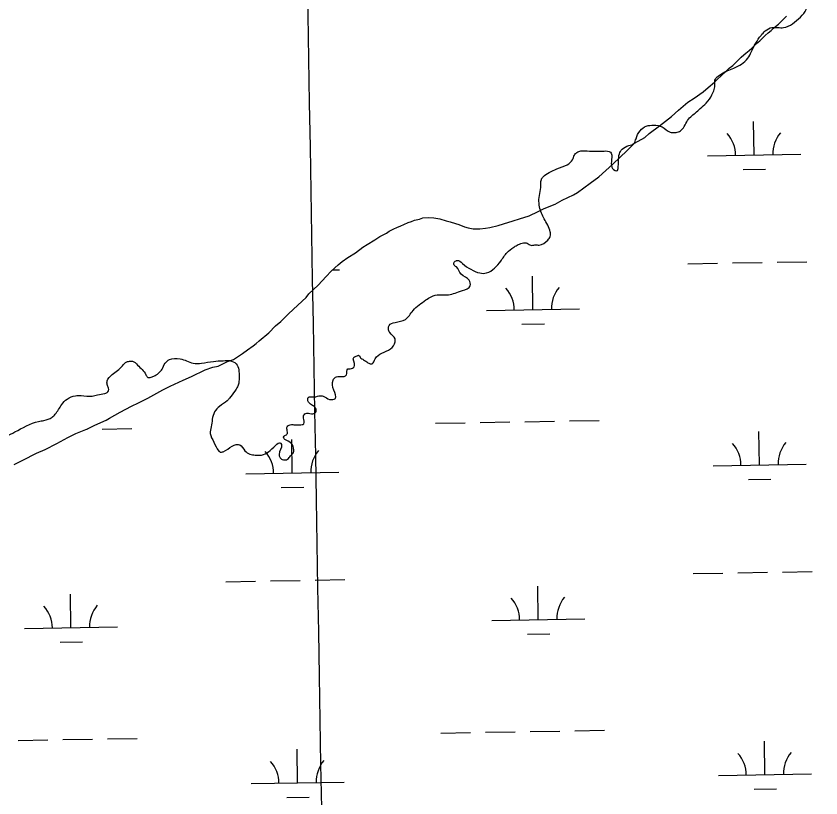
# Model space of a CAD drawing. Extents: x 3892998 to 3931244, y 278583 to 304547.
# Drawn here: x 3907508 to 3908372, y 287475 to 288315 of the extents above; entities that cross this region are included whole.
import ezdxf

# ---------------------------------------------------------------- set-up
doc = ezdxf.new("R2010")
doc.units = 0
for name, color, linetype in [('V-GRID-MAJR', 7, 'Continuous'), ('V-RIVR-EDGE', 7, 'Continuous'), ('V-WETL-SWMP', 7, 'Continuous')]:
    doc.layers.add(name, color=color, linetype=linetype)

msp = doc.modelspace()

# ---------------------------------------------------------------- linework, layer by layer
at = {"layer": 'V-GRID-MAJR'}
msp.add_spline([(3907892.17, 284199.19), (3907788.21, 290256.05), (3907684.19, 296315.99), (3907580.18, 302375.93), (3907580.12, 302379.02)], degree=3, dxfattribs=at)
at = {"layer": 'V-RIVR-EDGE'}
for points in [[(3908147.85, 288163.18), (3908151.4, 288148.96), (3908153.89, 288148.95), (3908154.6, 288151.08), (3908156.06, 288166.7), (3908158.92, 288171.67), (3908166.03, 288175.56), (3908171.72, 288178.03), (3908173.86, 288183), (3908178.15, 288191.52), (3908184.91, 288196.47), (3908192.73, 288197.52), (3908201.96, 288195.72), (3908210.47, 288190.01), (3908215.8, 288189.65), (3908220.42, 288190.7), (3908224.69, 288194.6), (3908228.26, 288200.98), (3908232.53, 288206.65), (3908237.51, 288210.55), (3908242.86, 288215.51), (3908249.26, 288221.18), (3908255.32, 288230.04), (3908257.82, 288235.72), (3908258.55, 288242.11), (3908258.56, 288245.66), (3908262.12, 288250.27), (3908271.73, 288255.93), (3908278.84, 288258.76), (3908293.78, 288269.38), (3908297.71, 288276.47), (3908308.05, 288293.85), (3908312.68, 288298.81), (3908319.8, 288302.35), (3908326.19, 288302.33), (3908332.23, 288302.31), (3908350.37, 288313.64), (3908356.43, 288321.79), (3908357.15, 288326.41), (3908362.16, 288341.31), (3908363.62, 288356.23), (3908367.9, 288361.55), (3908378.57, 288370.05)], [(3906947.76, 287500.12), (3906964.15, 287519.62), (3906976.6, 287527.76), (3906984.07, 287531.64), (3906991.53, 287531.63), (3906995.08, 287529.49), (3907000.4, 287524.14), (3907004.64, 287516.67), (3907011.38, 287514.17), (3907018.49, 287515.22), (3907024.89, 287519.11), (3907035.55, 287521.22), (3907044.08, 287521.91), (3907046.92, 287521.9), (3907050.11, 287517.27), (3907054, 287511.58), (3907062.86, 287503.39), (3907076.34, 287497.32), (3907080.95, 287493.04), (3907082.35, 287482.74), (3907080.9, 287471.73), (3907080.18, 287468.89), (3907080.17, 287464.27), (3907081.22, 287456.81), (3907088.3, 287448.98), (3907091.14, 287448.26), (3907093.63, 287450.74), (3907102.54, 287459.6), (3907108.23, 287463.14), (3907118.89, 287464.18), (3907123.86, 287463.45), (3907130.24, 287458.82), (3907136.27, 287455.25), (3907139.47, 287457.38), (3907145.53, 287465.53), (3907148.73, 287466.59), (3907156.19, 287466.93), (3907158.68, 287467.99), (3907158.69, 287470.83), (3907158.7, 287474.38), (3907156.93, 287478.29), (3907154.1, 287482.92), (3907153.4, 287487.54), (3907153.77, 287491.44), (3907155.91, 287495.34), (3907156.98, 287498.18), (3907156.99, 287503.51), (3907155.97, 287519.14), (3907151.04, 287537.63), (3907150.71, 287549.7), (3907153.57, 287554.31), (3907153.93, 287559.64), (3907158.23, 287573.48), (3907158.61, 287581.3), (3907157.91, 287587.69), (3907155.43, 287591.96), (3907150.11, 287595.17), (3907143.37, 287598.39), (3907130.61, 287609.07), (3907125.66, 287617.97), (3907124.61, 287623.65), (3907123.56, 287628.63), (3907119.31, 287633.26), (3907116.83, 287636.81), (3907115.43, 287644.63), (3907111.89, 287649.97), (3907103.73, 287655.67), (3907102.32, 287659.23), (3907100.56, 287665.27), (3907099.5, 287669.54), (3907097.73, 287670.61), (3907094.18, 287671.33), (3907087.07, 287669.21), (3907083.87, 287669.93), (3907073.23, 287674.93), (3907069.69, 287679.56), (3907067.57, 287685.24), (3907063.32, 287689.52), (3907052.66, 287688.12), (3907038.1, 287689.22), (3907029.23, 287691.73), (3907023.2, 287698.5), (3907017.19, 287708.81), (3907016.85, 287714.85), (3907016.88, 287726.22), (3907018.34, 287741.13), (3907018.72, 287750.72), (3907020.51, 287756.05), (3907020.52, 287760.67), (3907020.53, 287766.35), (3907017, 287777.01), (3907015.96, 287784.12), (3907015.27, 287795.49), (3907019.62, 287828.16), (3907022.86, 287846.98), (3907028.62, 287875.73), (3907038.25, 287894.54), (3907048.23, 287906.23), (3907060.68, 287915.79), (3907077.04, 287921.08), (3907091.96, 287921.75), (3907098.7, 287920.67), (3907105.81, 287920.65), (3907116.82, 287921.34), (3907133.16, 287920.94), (3907140.26, 287920.21), (3907145.94, 287916.65), (3907153.02, 287907.39), (3907165.06, 287893.87), (3907178.17, 287878.21), (3907180.98, 287868.25), (3907183.81, 287861.5), (3907194.07, 287846.55), (3907205.41, 287835.87), (3907216.04, 287825.19), (3907224.18, 287812.02), (3907228.41, 287800.29), (3907234.06, 287787.13), (3907234.05, 287780.38), (3907234.02, 287771.5), (3907235.43, 287766.88), (3907241.46, 287762.61), (3907247.5, 287761.17), (3907265.96, 287758.64), (3907275.55, 287756.13), (3907285.47, 287747.58), (3907293.27, 287742.94), (3907302.16, 287743.27), (3907308.91, 287743.97), (3907316.71, 287741.46), (3907329.13, 287732.91), (3907331.59, 287725.44), (3907331.56, 287710.88), (3907332.96, 287701.28), (3907335.43, 287695.24), (3907339.33, 287691.68), (3907344.65, 287691.31), (3907346.79, 287692.72), (3907349.99, 287695.91), (3907355.35, 287709.75), (3907361.08, 287726.08), (3907367.18, 287753.41), (3907370.41, 287764.42), (3907375.04, 287771.16), (3907382.51, 287775.75), (3907396.38, 287781.4), (3907406.33, 287783.51), (3907417.35, 287785.61), (3907425.87, 287785.59), (3907432.27, 287788.42), (3907433.34, 287789.84), (3907433.72, 287796.94), (3907431.61, 287808.31), (3907435.19, 287816.47), (3907437.32, 287817.89), (3907444.79, 287821.07), (3907447.28, 287824.26), (3907447.65, 287831.36), (3907449.8, 287835.97), (3907457.27, 287840.22), (3907469.71, 287842.67), (3907478.24, 287845.85), (3907482.16, 287852.59), (3907485.73, 287857.2), (3907488.93, 287859.32), (3907506.71, 287868.16), (3907532.31, 287879.46), (3907538, 287880.51), (3907546.89, 287884.04), (3907550.09, 287887.23), (3907557.22, 287897.52), (3907562.92, 287903.54), (3907571.81, 287907.07), (3907577.85, 287907.41), (3907589.92, 287906.67), (3907595.61, 287908.08), (3907603.43, 287909.48), (3907607.34, 287912.31), (3907607.35, 287915.15), (3907605.94, 287919.06), (3907605.95, 287922.97), (3907611.29, 287929.71), (3907622.33, 287939.27), (3907626.96, 287943.52), (3907628.73, 287943.87), (3907633, 287944.22), (3907638.67, 287939.94), (3907647.53, 287929.62), (3907649.65, 287926.77), (3907652.14, 287926.76), (3907656.05, 287928.17), (3907664.95, 287935.61), (3907668.16, 287942), (3907672.79, 287945.89), (3907684.15, 287946.58), (3907691.25, 287944.43), (3907698.35, 287941.92), (3907707.23, 287941.9), (3907720.02, 287944), (3907730.33, 287944.69), (3907739.56, 287944.31), (3907745.59, 287940.03), (3907747.35, 287932.92), (3907745.89, 287916.59), (3907743.03, 287911.97), (3907737.33, 287904.53), (3907734.84, 287901.69), (3907726.65, 287895.68), (3907721.31, 287889.65), (3907718.8, 287881.84), (3907717.72, 287873.67), (3907716.64, 287866.57), (3907720.52, 287857.33), (3907725.82, 287847.72), (3907727.24, 287846.65), (3907730.44, 287847), (3907740.05, 287853.02), (3907743.25, 287854.43), (3907748.22, 287854.42), (3907753.89, 287848.01), (3907759.21, 287844.44), (3907764.89, 287843.36), (3907771.64, 287843.35), (3907786.94, 287853.97), (3907791.92, 287856.44), (3907792.98, 287854.66), (3907790.46, 287844.01), (3907791.17, 287841.17), (3907794, 287838.68), (3907799.69, 287839.02), (3907802.89, 287842.56), (3907806.1, 287846.46), (3907806.11, 287850.01), (3907804.7, 287854.63), (3907798.32, 287859.27), (3907795.48, 287861.4), (3907795.84, 287863.54), (3907799.04, 287865.66), (3907799.05, 287870.63), (3907799.06, 287873.83), (3907801.2, 287875.6), (3907806.53, 287875.94), (3907812.57, 287875.93), (3907817.19, 287876.98), (3907817.55, 287879.82), (3907816.85, 287885.86), (3907820.41, 287888.34), (3907826.8, 287887.61), (3907830.36, 287890.09), (3907828.95, 287894.71), (3907825.41, 287897.21), (3907821.51, 287901.48), (3907821.87, 287905.03), (3907828.27, 287905.73), (3907835.02, 287907.13), (3907838.57, 287906.41), (3907844.6, 287903.2), (3907851, 287904.25), (3907849.24, 287913.13), (3907848.56, 287923.79), (3907851.05, 287926.98), (3907856.74, 287927.68), (3907862.78, 287929.44), (3907864.22, 287935.83), (3907868.13, 287936.17), (3907871.69, 287939.36), (3907870.64, 287948.25), (3907873.49, 287949.66), (3907876.33, 287950.36), (3907877.75, 287948.23), (3907881.29, 287945.73), (3907885.9, 287942.52), (3907890.52, 287941.45), (3907893.73, 287946.77), (3907900.85, 287952.79), (3907910.1, 287957.38), (3907915.09, 287964.83), (3907915.09, 287968.03), (3907909.43, 287974.79), (3907908.02, 287979.06), (3907908.74, 287982.61), (3907915.14, 287985.79), (3907926.16, 287988.96), (3907934.35, 287998.53), (3907948.23, 288009.86), (3907953.92, 288013.4), (3907962.45, 288015.51), (3907972.4, 288015.48), (3907987.33, 288020.06), (3907995.87, 288025.02), (3907995.88, 288028.21), (3907994.82, 288031.06), (3907985.95, 288037.47), (3907981, 288045.3), (3907978.16, 288048.15), (3907978.88, 288050.99), (3907980.66, 288052.05), (3907981.73, 288052.4), (3907987.4, 288049.19), (3907996.62, 288042.78), (3908006.2, 288038.84), (3908013.31, 288038.83), (3908021.85, 288044.13), (3908028.61, 288051.58), (3908035.38, 288060.8), (3908042.5, 288066.46), (3908046.06, 288068.58), (3908057.08, 288070.69), (3908060.98, 288068.55), (3908065.24, 288068.89), (3908069.86, 288068.88), (3908079.11, 288074.19), (3908081.61, 288078.09), (3908081.62, 288083.06), (3908075.26, 288096.93), (3908070.32, 288109.73), (3908069.63, 288117.9), (3908071.07, 288126.42), (3908071.8, 288134.59), (3908072.17, 288139.21), (3908073.95, 288142.04), (3908080.71, 288146.64), (3908088.89, 288150.53), (3908099.91, 288155.12), (3908105.61, 288160.44), (3908107.75, 288165.4), (3908110.24, 288168.24), (3908114.51, 288170), (3908118.77, 288169.99), (3908129.07, 288169.61), (3908137.95, 288169.59), (3908145.06, 288169.22), (3908147.18, 288167.44), (3908147.85, 288163.18)]]:
    msp.add_spline(points, degree=3, dxfattribs=at)
at = {"layer": 'V-WETL-SWMP'}
for p, q in [((3908329.58, 288308.89), (3908335.47, 288314.61)), ((3908321.32, 288301.52), (3908323.68, 288303.57)), ((3908323.68, 288303.57), (3908326.83, 288306.03)), ((3908326.83, 288306.03), (3908329.58, 288308.89)), ((3908312.66, 288293.75), (3908315.81, 288296.61)), ((3908315.81, 288296.61), (3908318.96, 288299.07)), ((3908318.96, 288299.07), (3908321.32, 288301.52)), ((3908303.23, 288285.16), (3908306.77, 288288.03)), ((3908306.77, 288288.03), (3908309.52, 288290.88)), ((3908309.52, 288290.88), (3908312.66, 288293.75)), ((3908291.82, 288274.93), (3908295.37, 288277.8)), ((3908295.37, 288277.8), (3908298.12, 288280.25)), ((3908298.12, 288280.25), (3908300.87, 288282.71)), ((3908300.87, 288282.71), (3908303.23, 288285.16)), ((3908281.6, 288265.52), (3908286.71, 288270.42)), ((3908286.71, 288270.42), (3908289.46, 288272.88)), ((3908289.46, 288272.88), (3908291.82, 288274.93)), ((3908273.73, 288258.56), (3908277.68, 288261.44)), ((3908277.68, 288261.44), (3908281.6, 288265.52)), ((3908265.09, 288249.98), (3908268.62, 288253.66)), ((3908268.62, 288253.66), (3908270.98, 288255.7)), ((3908270.98, 288255.7), (3908273.73, 288258.56)), ((3908251.32, 288238.1), (3908258.01, 288243.84)), ((3908258.01, 288243.84), (3908261.55, 288247.11)), ((3908261.55, 288247.11), (3908265.09, 288249.98)), ((3908245.81, 288233.19), (3908251.32, 288238.1)), ((3908229.62, 288222.07), (3908236.33, 288226.6)), ((3908236.33, 288226.6), (3908245.81, 288233.19)), ((3908219.38, 288213.46), (3908229.62, 288222.07)), ((3908211.9, 288206.91), (3908219.38, 288213.46)), ((3908198.9, 288196.65), (3908211.9, 288206.91)), ((3908300.76, 288165.44), (3908300.13, 288201.43)), ((3908187.85, 288188.42), (3908198.9, 288196.65)), ((3908172.04, 288178.11), (3908183.13, 288184.33)), ((3908183.13, 288184.33), (3908187.85, 288188.42)), ((3908164.19, 288170.35), (3908172.04, 288178.11)), ((3908148.87, 288155.64), (3908164.19, 288170.35)), ((3908250.76, 288164.57), (3908350.75, 288166.3)), ((3908133.92, 288142.13), (3908148.87, 288155.64)), ((3908289.02, 288149.8), (3908313.02, 288150.22)), ((3908124.46, 288135.14), (3908133.92, 288142.13)), ((3908111.04, 288125.27), (3908124.46, 288135.14)), ((3908094.39, 288116.94), (3908106.69, 288122.79)), ((3908106.69, 288122.79), (3908111.04, 288125.27)), ((3908075.35, 288108.16), (3908086.87, 288112.79)), ((3908086.87, 288112.79), (3908094.39, 288116.94)), ((3908059.1, 288100.24), (3908068.61, 288104.83)), ((3908068.61, 288104.83), (3908075.35, 288108.16)), ((3907932.73, 288094.15), (3907935.91, 288095.41)), ((3907935.91, 288095.41), (3907941.49, 288096.72)), ((3907941.49, 288096.72), (3907945.07, 288097.99)), ((3907945.07, 288097.99), (3907951.06, 288098.51)), ((3907951.06, 288098.51), (3907956.67, 288098.22)), ((3907956.67, 288098.22), (3907963.09, 288097.15)), ((3907963.09, 288097.15), (3907969.94, 288094.88)), ((3908042, 288094.7), (3908048.76, 288096.83)), ((3908048.76, 288096.83), (3908059.1, 288100.24)), ((3907913.68, 288086.17), (3907916.85, 288087.83)), ((3907916.85, 288087.83), (3907921.22, 288089.52)), ((3907921.22, 288089.52), (3907924.39, 288090.78)), ((3907924.39, 288090.78), (3907929.16, 288092.88)), ((3907929.16, 288092.88), (3907932.73, 288094.15)), ((3907969.94, 288094.88), (3907974.37, 288093.77)), ((3907974.37, 288093.77), (3907980.01, 288091.88)), ((3907980.01, 288091.88), (3907983.63, 288090.75)), ((3907983.63, 288090.75), (3907989.68, 288088.46)), ((3907989.68, 288088.46), (3907993.71, 288087.34)), ((3907993.71, 288087.34), (3907998.93, 288086.24)), ((3908006.13, 288086.39), (3908012.13, 288086.9)), ((3908012.13, 288086.9), (3908016.91, 288087.8)), ((3908016.91, 288087.8), (3908025.68, 288089.97)), ((3908025.68, 288089.97), (3908031.65, 288091.69)), ((3908031.65, 288091.69), (3908042, 288094.7)), ((3907893.49, 288074.56), (3907898.63, 288077.87)), ((3907898.63, 288077.87), (3907905.76, 288081.61)), ((3907905.76, 288081.61), (3907908.92, 288083.67)), ((3907908.92, 288083.67), (3907913.68, 288086.17)), ((3907998.93, 288086.24), (3908002.53, 288086.31)), ((3908002.53, 288086.31), (3908006.13, 288086.39)), ((3907880.44, 288066.7), (3907885.18, 288069.6)), ((3907885.18, 288069.6), (3907893.49, 288074.56)), ((3907864.25, 288055.58), (3907872.55, 288060.54)), ((3907872.55, 288060.54), (3907880.44, 288066.7)), ((3907858.33, 288051.06), (3907864.25, 288055.58)), ((3907846.52, 288040.82), (3907853.99, 288047.77)), ((3907853.99, 288047.77), (3907858.33, 288051.06)), ((3908229.36, 288048.75), (3908261.35, 288049.31)), ((3908277.35, 288049.58), (3908309.34, 288050.14)), ((3908325.34, 288050.41), (3908357.34, 288050.97)), ((3907832.41, 288025.73), (3907841.03, 288035.11)), ((3907841.03, 288035.11), (3907846.52, 288040.82)), ((3907847.96, 288042.15), (3907855.5, 288042.28)), ((3908063.12, 287999.44), (3908062.5, 288035.43)), ((3907822.59, 288016.33), (3907832.41, 288025.73)), ((3907806.1, 288000), (3907819.46, 288012.67)), ((3907819.46, 288012.67), (3907822.59, 288016.33)), ((3908013.13, 287998.57), (3908113.11, 288000.3)), ((3907792.35, 287986.92), (3907800.2, 287994.68)), ((3907800.2, 287994.68), (3907806.1, 288000)), ((3907786.84, 287982.01), (3907792.35, 287986.92)), ((3908051.39, 287983.8), (3908075.39, 287984.22)), ((3907769.14, 287966.05), (3907779.38, 287974.66)), ((3907779.38, 287974.66), (3907786.84, 287982.01)), ((3907766, 287963.18), (3907769.14, 287966.05)), ((3907756.53, 287956.19), (3907762.84, 287960.72)), ((3907762.84, 287960.72), (3907766, 287963.18)), ((3907741.52, 287945.89), (3907751.4, 287952.49)), ((3907751.4, 287952.49), (3907756.53, 287956.19)), ((3907725.25, 287938.77), (3907735.16, 287943.77)), ((3907735.16, 287943.77), (3907741.52, 287945.89)), ((3907696.64, 287927.8), (3907711.31, 287934.89)), ((3907711.31, 287934.89), (3907719.26, 287937.85)), ((3907719.26, 287937.85), (3907725.25, 287938.77)), ((3907673.63, 287917.34), (3907687.52, 287923.62)), ((3907687.52, 287923.62), (3907696.64, 287927.8)), ((3907665.7, 287913.58), (3907673.63, 287917.34)), ((3907649.47, 287904.46), (3907656.2, 287908.19)), ((3907656.2, 287908.19), (3907665.7, 287913.58)), ((3907632.03, 287895.71), (3907639.56, 287899.46)), ((3907639.56, 287899.46), (3907649.47, 287904.46)), ((3907608.27, 287882.83), (3907619.75, 287889.46)), ((3907619.75, 287889.46), (3907632.03, 287895.71)), ((3907592.81, 287875.32), (3907604.71, 287880.76)), ((3907604.71, 287880.76), (3907608.27, 287882.83)), ((3908054.36, 287879.2), (3908086.35, 287879.75)), ((3908102.35, 287880.03), (3908134.34, 287880.58)), ((3907572.17, 287866.51), (3907584.87, 287871.56)), ((3907583.58, 287871.05), (3907584.52, 287871.06)), ((3907584.87, 287871.56), (3907592.81, 287875.32)), ((3907600.52, 287871.34), (3907632.51, 287871.89)), ((3907958.37, 287877.54), (3907990.37, 287878.09)), ((3908006.36, 287878.37), (3908038.36, 287878.92)), ((3907551.96, 287855.71), (3907563.84, 287862.34)), ((3907563.84, 287862.34), (3907572.17, 287866.51)), ((3908306.51, 287832.81), (3908305.89, 287868.81)), ((3907539.28, 287849.45), (3907551.96, 287855.71)), ((3907804.68, 287824.13), (3907804.06, 287860.12)), ((3907515.49, 287837.78), (3907530.16, 287845.27)), ((3907530.16, 287845.27), (3907539.28, 287849.45)), ((3907505.98, 287833.19), (3907515.49, 287837.78)), ((3908256.52, 287831.95), (3908356.51, 287833.68)), ((3907754.69, 287823.26), (3907854.67, 287824.99)), ((3908294.78, 287817.18), (3908318.78, 287817.59)), ((3907792.95, 287808.49), (3907816.95, 287808.9)), ((3908235.11, 287716.13), (3908267.11, 287716.68)), ((3908283.11, 287716.96), (3908315.1, 287717.51)), ((3908331.1, 287717.79), (3908363.09, 287718.34)), ((3907733.28, 287707.44), (3907765.28, 287707.99)), ((3907781.27, 287708.27), (3907813.27, 287708.82)), ((3907829.27, 287709.1), (3907861.26, 287709.66)), ((3908068.88, 287666.81), (3908068.26, 287702.81)), ((3907567.05, 287658.13), (3907566.42, 287694.12)), ((3908018.89, 287665.95), (3908118.87, 287667.68)), ((3907517.05, 287657.26), (3907617.04, 287658.99)), ((3908057.15, 287651.18), (3908081.14, 287651.59)), ((3907555.31, 287642.49), (3907579.31, 287642.9)), ((3907964.13, 287544.91), (3907996.12, 287545.46)), ((3908012.12, 287545.74), (3908044.12, 287546.29)), ((3908060.11, 287546.57), (3908092.11, 287547.13)), ((3908108.11, 287547.4), (3908140.1, 287547.96)), ((3907510.29, 287537.05), (3907542.28, 287537.61)), ((3907558.28, 287537.89), (3907590.28, 287538.44)), ((3907606.27, 287538.72), (3907638.27, 287539.27)), ((3908312.27, 287500.19), (3908311.65, 287536.18)), ((3907810.44, 287491.5), (3907809.81, 287527.49)), ((3908262.28, 287499.32), (3908362.26, 287501.05)), ((3907760.45, 287490.63), (3907860.43, 287492.37)), ((3908300.54, 287484.55), (3908324.54, 287484.97)), ((3907798.71, 287475.86), (3907822.7, 287476.28))]:
    msp.add_line(p, q, dxfattribs=at)
for centre, start, end in [((3908245.51, 288164.96), 0.21988, 41.76354), ((3908355.98, 288166.87), 140.21988, 181.76354), ((3908007.88, 287998.96), 0.21988, 41.76354), ((3908118.35, 288000.87), 140.21988, 181.76354), ((3908251.27, 287832.33), 0.21988, 41.76354), ((3908361.74, 287834.24), 140.21988, 181.76354), ((3907749.44, 287823.64), 0.21988, 41.76354), ((3907859.91, 287825.56), 140.21988, 181.76354), ((3908013.64, 287666.33), 0.21988, 41.76354), ((3908124.1, 287668.24), 140.21988, 181.76354), ((3907511.8, 287657.64), 0.21988, 41.76354), ((3907622.27, 287659.56), 140.21988, 181.76354), ((3908257.03, 287499.71), 0.21988, 41.76354), ((3908367.5, 287501.62), 140.21988, 181.76354), ((3907755.19, 287491.02), 0.21988, 41.76354), ((3907865.66, 287492.93), 140.21988, 181.76354)]:
    msp.add_arc(centre, 35.25, start, end, dxfattribs=at)

doc.saveas('drawing.dxf')
